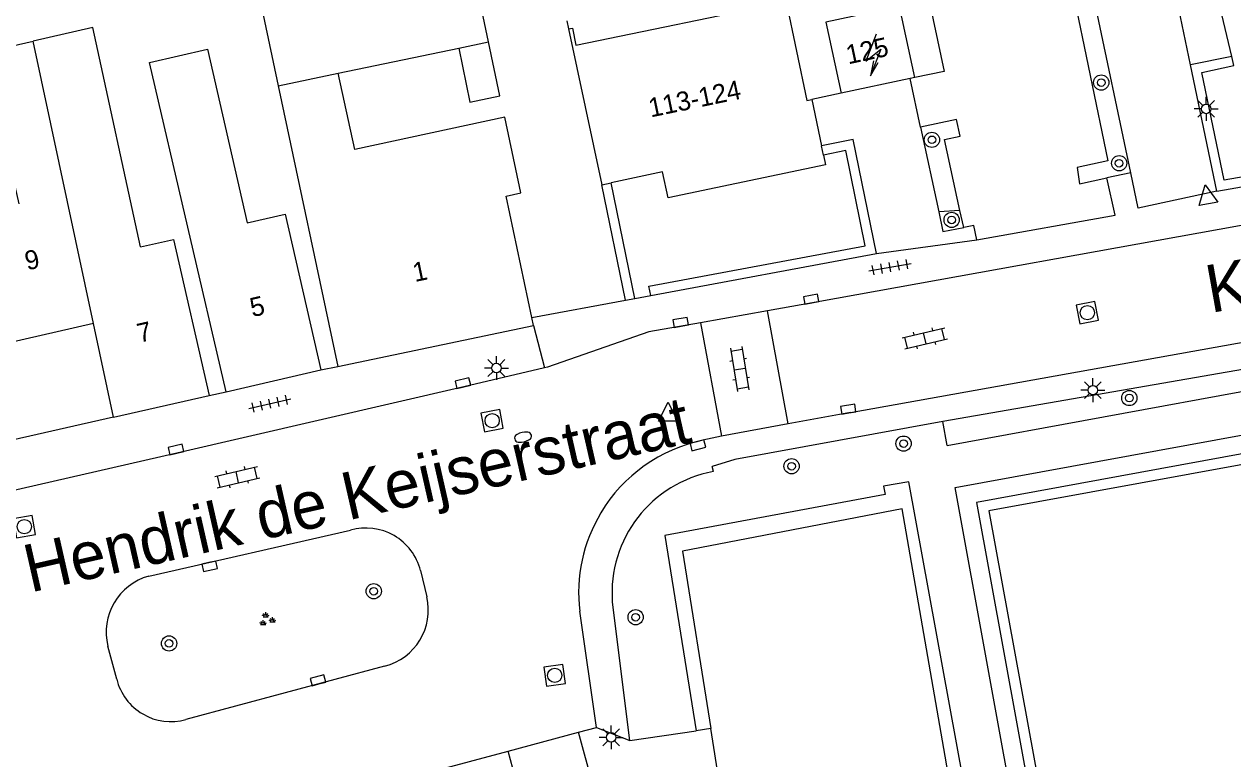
# Model space of a CAD drawing. Extents: x 132998 to 136004, y 396998 to 398512.
# Drawn here: x 133144.9 to 133208.3, y 397524.1 to 397562.7 of the extents above; entities that cross this region are included whole.
import ezdxf

# ---------------------------------------------------------------- set-up
doc = ezdxf.new("R2010")
doc.units = 0
for name, color, linetype in [('gg-afsc-hekwerk', 7, 'Continuous'), ('gg-anno-huisnummerreeks BGT', 7, 'Continuous'), ('gg-anno-openbare ruimte label', 7, 'Continuous'), ('gg-bbg-bijgebouw', 7, 'Continuous'), ('gg-bbg-gedigitaliseerde bebouwing', 7, 'Continuous'), ('gg-bbg-gedigitaliseerde bijgebouw', 7, 'Continuous'), ('gg-bbg-hoofdgebouw', 7, 'Continuous'), ('gg-bbg-luifel en loopbrug', 7, 'Continuous'), ('gg-bbg-onder overbouw', 7, 'Continuous'), ('gg-bbg-pand overbouw', 7, 'Continuous'), ('gg-bbg-tussenscheiding', 7, 'Continuous'), ('gg-knt-verharding', 7, 'Continuous'), ('gt-grn-groengrens', 7, 'Continuous'), ('gt-grn-weggrens', 7, 'Continuous'), ('gt-symb-boom', 7, 'Continuous'), ('gt-symb-brandkraan', 7, 'Continuous'), ('gt-symb-groenvak', 7, 'Continuous'), ('gt-symb-klinker verharding', 7, 'Continuous'), ('gt-symb-kolk', 7, 'Continuous'), ('gt-symb-lichtmast', 7, 'Continuous'), ('gt-symb-rioolschacht', 7, 'Continuous'), ('gt-symb-tegel verharding', 7, 'Continuous'), ('gt-symb-trafo symbool', 7, 'Continuous'), ('gt-symb-waterafsluiter', 7, 'Continuous')]:
    doc.layers.add(name, color=color, linetype=linetype)

# ---------------------------------------------------------------- blocks, each defined once
blk = doc.blocks.new('gt0-HSP')
at = {"layer": 'gt-symb-trafo symbool'}
for points in [[(0.771, 0.746), (-0.529, -0.004), (0.471, -0.004), (-0.829, -0.754)], [(-0.217, -0.24), (-0.829, -0.754), (-0.077, -0.48)]]:
    blk.add_lwpolyline(points, dxfattribs=at)
blk = doc.blocks.new('gt0-BOOM')
at = {"layer": 'gt-symb-boom'}
for radius in [0.4, 0.2]:
    blk.add_circle((0, 0), radius, dxfattribs=at)
blk = doc.blocks.new('gt0-WAFSL')
at = {"layer": 'gt-symb-waterafsluiter'}
for p, q in [((-0.5, -0.333), (0, 0.667)), ((0, 0.667), (0.5, -0.333)), ((0.5, -0.333), (-0.5, -0.333))]:
    blk.add_line(p, q, dxfattribs=at)
blk = doc.blocks.new('gt0-LMAST')
at = {"layer": 'gt-symb-lichtmast'}
for p, q in [((-0.182, 0.173), (-0.447, 0.438)), ((-0.005, 0.246), (-0.005, 0.621)), ((0.172, 0.173), (0.437, 0.438)), ((-0.255, -0.004), (-0.63, -0.004)), ((-0.182, -0.181), (-0.447, -0.446)), ((-0.005, -0.254), (-0.005, -0.629)), ((0.437, -0.446), (0.172, -0.181)), ((0.245, -0.004), (0.62, -0.004))]:
    blk.add_line(p, q, dxfattribs=at)
blk.add_circle((-0.005, -0.004), 0.25, dxfattribs=at)
blk = doc.blocks.new('gt0-RS')
at = {"layer": 'gt-symb-rioolschacht'}
blk.add_lwpolyline([(-0.5, -0.5), (0.5, -0.5), (0.5, 0.5), (-0.5, 0.5)], close=True, dxfattribs=at)
blk.add_circle((0, 0), 0.375, dxfattribs=at)
blk = doc.blocks.new('gt0-KOLK')
at = {"layer": 'gt-symb-kolk'}
blk.add_lwpolyline([(0, 0), (0.375, 0), (0.375, 0.4), (-0.375, 0.4), (-0.375, 0), (0, 0)], dxfattribs=at)
blk = doc.blocks.new('gt0-KL1')
at = {"layer": 'gt-symb-klinker verharding'}
for p, q in [((-1.15, 0.3), (1.15, 0.3)), ((-1, -0.3), (-1, 0.3)), ((-0.5, 0.3), (-0.5, 0.45)), ((0, -0.3), (0, 0.3)), ((0.5, 0.3), (0.5, 0.45)), ((1, -0.3), (1, 0.3)), ((-1.15, -0.3), (1.15, -0.3)), ((-0.5, -0.45), (-0.5, -0.3)), ((0.5, -0.45), (0.5, -0.3))]:
    blk.add_line(p, q, dxfattribs=at)
blk = doc.blocks.new('gt0-TEG1')
at = {"layer": 'gt-symb-tegel verharding'}
for p, q in [((-1.125, 0), (1.125, 0)), ((-0.9, -0.25), (-0.9, 0.25)), ((-0.45, -0.25), (-0.45, 0.25)), ((0, -0.25), (0, 0.25)), ((0.45, -0.25), (0.45, 0.25)), ((0.9, -0.25), (0.9, 0.25))]:
    blk.add_line(p, q, dxfattribs=at)
blk = doc.blocks.new('gt0-BR')
at = {"layer": 'gt-symb-brandkraan'}
for centre, radius, start, end in [((-0.244, 0), 0.206, 107.56694, 252.43307), ((0.599, -2.664), 3, 106.89205, 107.56694), ((0, -0.691), 0.938, 73.10799, 106.89205), ((-0.599, -2.664), 3, 72.43309, 73.10799), ((0.244, 0), 0.206, 287.56695, 72.43309), ((0.599, 2.664), 3, 252.43307, 253.10797), ((0, 0.691), 0.938, 253.10797, 286.89206), ((-0.599, 2.664), 3, 286.89206, 287.56695)]:
    blk.add_arc(centre, radius, start, end, dxfattribs=at)
blk = doc.blocks.new('gt0-GRVAK')
at = {"layer": 'gt-symb-groenvak'}
for p, q in [((-0.11, 0.189), (-0.228, 0.24)), ((-0.182, 0.153), (0.088, 0.153)), ((-0.091, 0.211), (-0.156, 0.322)), ((-0.047, 0.214), (-0.047, 0.393)), ((-0.004, 0.211), (0.061, 0.322)), ((0.015, 0.189), (0.133, 0.24)), ((0.262, -0.052), (0.197, 0.059)), ((0.305, -0.049), (0.305, 0.13)), ((0.349, -0.052), (0.414, 0.059)), ((-0.245, -0.228), (-0.363, -0.177)), ((-0.318, -0.264), (-0.047, -0.264)), ((-0.226, -0.206), (-0.291, -0.095)), ((-0.183, -0.203), (-0.183, -0.024)), ((-0.139, -0.206), (-0.074, -0.095)), ((-0.12, -0.228), (-0.002, -0.177)), ((0.243, -0.074), (0.125, -0.023)), ((0.17, -0.11), (0.441, -0.11)), ((0.368, -0.074), (0.486, -0.023))]:
    blk.add_line(p, q, dxfattribs=at)

msp = doc.modelspace()

# ---------------------------------------------------------------- linework, layer by layer
at = {"layer": 'gg-afsc-hekwerk'}
for p, q in [((133193.326, 397540.564), (133228.945, 397547.078)), ((133181.377, 397522.817), (133180.92, 397525.703))]:
    msp.add_line(p, q, dxfattribs=at)
for points in [[(133214.113, 397520.74), (133228.59, 397523.409), (133225.019, 397543.094), (133194.868, 397537.574), (133198.456, 397517.892), (133213.566, 397520.59)], [(133181.377, 397522.817), (133182.172, 397517.799), (133194.005, 397519.733), (133190.968, 397537.226), (133179.444, 397535.019), (133180.92, 397525.703)]]:
    msp.add_lwpolyline(points, dxfattribs=at)
at = {"layer": 'gg-bbg-bijgebouw'}
msp.add_line((133169.26, 397561.74), (133166.71, 397574.05), dxfattribs=at)
at = {"layer": 'gg-bbg-gedigitaliseerde bebouwing'}
msp.add_line((133158.224, 397559.437), (133161.36, 397544.71), dxfattribs=at)
for points in [[(133150.996, 397550.978), (133148.508, 397562.493), (133145.372, 397561.781)], [(133144.628, 397553.239), (133142.821, 397561.201), (133145.372, 397561.781)], [(133155.49, 397543.38), (133151.48, 397560.66), (133154.511, 397561.355), (133156.602, 397552.237), (133158.584, 397552.692), (133160.46, 397544.52)], [(133170.11, 397557.78), (133162.24, 397556.093), (133161.375, 397560.095)], [(133150.996, 397550.978), (133152.737, 397551.372), (133154.6, 397543.18)]]:
    msp.add_lwpolyline(points, dxfattribs=at)
at = {"layer": 'gg-bbg-gedigitaliseerde bijgebouw'}
for p, q in [((133155.67, 397571.55), (133158.224, 397559.437)), ((133167.698, 397561.414), (133169.26, 397561.74)), ((133161.375, 397560.095), (133167.698, 397561.414))]:
    msp.add_line(p, q, dxfattribs=at)
at = {"layer": 'gg-bbg-hoofdgebouw'}
for p, q in [((133173.46, 397562.42), (133175.2, 397554.23)), ((133208.37, 397560.49), (133208.256, 397560.977)), ((133191.376, 397559.808), (133187.759, 397559.038)), ((133191.625, 397559.861), (133191.376, 397559.808)), ((133187.759, 397559.038), (133186.22, 397558.71)), ((133186.22, 397558.71), (133186.739, 397556.28)), ((133186.843, 397555.791), (133186.739, 397556.28)), ((133175.2, 397554.23), (133175.689, 397554.334)), ((133171.62, 397546.86), (133171.533, 397547.271)), ((133149.591, 397542.05), (133148.529, 397546.965)), ((133161.36, 397544.71), (133171.62, 397546.86)), ((133155.49, 397543.38), (133160.46, 397544.52)), ((133149.591, 397542.05), (133154.6, 397543.18))]:
    msp.add_line(p, q, dxfattribs=at)
for points in [[(133192.234, 397564.562), (133193.17, 397560.19), (133191.625, 397559.861)], [(133208.256, 397560.977), (133207.57, 397563.91), (133206.31, 397563.64)], [(133171.533, 397547.271), (133170.18, 397553.64), (133170.96, 397553.81), (133170.11, 397557.78)], [(133186.843, 397555.791), (133186.95, 397555.29), (133178.68, 397553.55), (133178.39, 397554.91), (133175.689, 397554.334)], [(133148.529, 397546.965), (133143.887, 397545.89), (133142.415, 397552.74)]]:
    msp.add_lwpolyline(points, dxfattribs=at)
at = {"layer": 'gg-bbg-luifel en loopbrug'}
msp.add_lwpolyline([(133167.698, 397561.414), (133168.285, 397558.579), (133169.847, 397558.905), (133169.26, 397561.74)], dxfattribs=at)
at = {"layer": 'gg-bbg-onder overbouw'}
msp.add_lwpolyline([(133173.46, 397562.42), (133173.66, 397562.46), (133173.85, 397561.56), (133184.871, 397563.83)], dxfattribs=at)
at = {"layer": 'gg-bbg-pand overbouw'}
msp.add_line((133173.377, 397562.838), (133173.46, 397562.42), dxfattribs=at)
at = {"layer": 'gg-bbg-tussenscheiding'}
for p, q in [((133148.529, 397546.965), (133145.372, 397561.781)), ((133158.224, 397559.437), (133161.375, 397560.095))]:
    msp.add_line(p, q, dxfattribs=at)
for points in [[(133184.871, 397563.83), (133185.959, 397558.654), (133186.22, 397558.71)], [(133191.625, 397559.861), (133190.832, 397563.586), (133186.966, 397562.763), (133187.759, 397559.038)]]:
    msp.add_lwpolyline(points, dxfattribs=at)
at = {"layer": 'gg-knt-verharding'}
for p, q in [((133202.954, 397554.86), (133200.715, 397565.554)), ((133206.098, 397560.524), (133205.488, 397563.469)), ((133207.47, 397553.91), (133206.098, 397560.524)), ((133191.925, 397557.262), (133191.376, 397559.808)), ((133193.818, 397557.669), (133191.925, 397557.262)), ((133191.925, 397557.262), (133192.884, 397552.813)), ((133194.007, 397556.788), (133193.818, 397557.669)), ((133224.226, 397554.904), (133186.449, 397548.077)), ((133202.954, 397554.86), (133201.7, 397554.595)), ((133194.191, 397551.995), (133193.997, 397552.887)), ((133177.771, 397548.434), (133189.61, 397550.64)), ((133188.246, 397542.283), (133225.224, 397548.932)), ((133176.449, 397548.188), (133176.941, 397548.279)), ((133176.941, 397548.279), (133177.771, 397548.434)), ((133171.533, 397547.271), (133176.449, 397548.188)), ((133183.905, 397547.625), (133180.377, 397546.997)), ((133186.449, 397548.077), (133183.905, 397547.625)), ((133184.98, 397541.686), (133183.905, 397547.625)), ((133228.283, 397547.941), (133193.097, 397541.811)), ((133180.377, 397546.997), (133181.492, 397541.049)), ((133160.46, 397544.52), (133161.36, 397544.71)), ((133154.6, 397543.18), (133155.49, 397543.38)), ((133149.591, 397542.05), (133137.635, 397539.332)), ((133188.246, 397542.283), (133184.98, 397541.686)), ((133184.98, 397541.686), (133181.492, 397541.049)), ((133181.492, 397541.049), (133180.504, 397540.829)), ((133181.057, 397539.188), (133180.989, 397539.46)), ((133151.441, 397533.703), (133162.021, 397536.109)), ((133165.694, 397533.999), (133166.018, 397532.615)), ((133174.922, 397525.766), (133174.045, 397531.856)), ((133176.684, 397525.085), (133175.758, 397532.337)), ((133149.752, 397528.3), (133149.292, 397530.021)), ((133163.807, 397528.985), (133153.384, 397526.171)), ((133170.29, 397524.522), (133173.991, 397525.516)), ((133173.991, 397525.516), (133174.922, 397525.766)), ((133176.684, 397525.085), (133180.164, 397525.593)), ((133180.92, 397525.703), (133180.164, 397525.593))]:
    msp.add_line(p, q, dxfattribs=at)
for points in [[(133198.01, 397565.018), (133198.224, 397564.147), (133199.902, 397564.462), (133201.75, 397555.498), (133200.145, 397555.153), (133200.262, 397554.292), (133201.7, 397554.595)], [(133207.47, 397553.91), (133217.35, 397555.63), (133217.13, 397557.04), (133222.536, 397558)], [(133189.61, 397550.64), (133188.39, 397556.62), (133186.739, 397556.28)], [(133193.997, 397552.887), (133193.184, 397556.621), (133194.007, 397556.788)], [(133194.88, 397551.342), (133202.147, 397552.637), (133201.7, 397554.595)], [(133207.47, 397553.91), (133203.341, 397553.01), (133202.954, 397554.86)], [(133192.884, 397552.813), (133193.106, 397551.785), (133194.191, 397551.995)], [(133194.88, 397551.342), (133194.73, 397552.099), (133194.191, 397551.995)], [(133180.377, 397546.997), (133177.669, 397546.516), (133172.352, 397544.662), (133172.201, 397544.626)], [(133172.201, 397544.626), (133167.962, 397543.629), (133152.91, 397540.151), (133143.046, 397537.906)], [(133197.181, 397519.516), (133193.749, 397538.348), (133225.778, 397544.207)], [(133198.896, 397518.552), (133227.935, 397523.862), (133224.559, 397542.432), (133195.504, 397537.137), (133198.896, 397518.552)], [(133193.097, 397541.811), (133182.183, 397539.83), (133180.989, 397539.46)], [(133138.429, 397515.905), (133162.177, 397522.343), (133170.29, 397524.522)]]:
    msp.add_lwpolyline(points, dxfattribs=at)
for centre, radius, start, end in [((133182.182, 397532.811), 8.192, 101.81951, 149.01619), ((133182.222, 397532.812), 6.482, 100.35544, 184.20326), ((133182.183, 397532.809), 8.194, 149.0099, 186.67956), ((133162.834, 397533.272), 2.951, 14.26167, 105.98685), ((133152.268, 397530.752), 3.065, 105.65892, 193.80111), ((133163.086, 397531.913), 3.015, 283.83887, 13.4707), ((133152.603, 397529), 2.935, 193.80543, 285.43875)]:
    msp.add_arc(centre, radius, start, end, dxfattribs=at)
at = {"layer": 'gt-grn-groengrens'}
for p, q in [((133208.256, 397560.977), (133206.098, 397560.524)), ((133176.449, 397548.188), (133175.2, 397554.23)), ((133176.941, 397548.279), (133175.689, 397554.334)), ((133193.997, 397552.887), (133192.884, 397552.813)), ((133193.326, 397540.564), (133193.097, 397541.811))]:
    msp.add_line(p, q, dxfattribs=at)
for points in [[(133222.536, 397558), (133222.449, 397558.493), (133216.56, 397557.447), (133216.78, 397556.038), (133207.861, 397554.486), (133206.689, 397560.137), (133208.37, 397560.49)], [(133177.771, 397548.434), (133177.679, 397548.925), (133189.018, 397551.038), (133188, 397556.029), (133186.843, 397555.791)], [(133194.882, 397519.118), (133191.308, 397538.649), (133189.989, 397538.428), (133190.068, 397537.991), (133178.512, 397535.83), (133180.164, 397525.593)]]:
    msp.add_lwpolyline(points, dxfattribs=at)
at = {"layer": 'gt-grn-weggrens'}
for p, q in [((133189.61, 397550.64), (133194.88, 397551.342)), ((133171.62, 397546.86), (133172.201, 397544.626)), ((133175.111, 397521.345), (133173.991, 397525.516)), ((133174.922, 397525.766), (133176.684, 397525.085)), ((133171.292, 397520.791), (133170.29, 397524.522))]:
    msp.add_line(p, q, dxfattribs=at)

# ---------------------------------------------------------------- block references
at = {"layer": 'gt-symb-boom'}
for p in [(133201.408, 397559.601), (133192.525, 397556.597), (133202.348, 397555.369), (133193.56, 397552.395), (133202.882, 397543.048), (133191.038, 397540.655), (133185.163, 397539.469), (133163.239, 397532.91), (133176.98, 397531.547), (133152.5, 397530.17)]:
    msp.add_blockref('gt0-BOOM', p, dxfattribs=at)
at = {"layer": 'gt-symb-brandkraan', "rotation": 12.479071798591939}
msp.add_blockref('gt0-BR', (133171.073, 397540.997), dxfattribs=at)
at = {"layer": 'gt-symb-groenvak'}
msp.add_blockref('gt0-GRVAK', (133157.619, 397531.42), dxfattribs=at)
at = {"layer": 'gt-symb-klinker verharding'}
for p, rotation in [((133192.148, 397546.183), 13.174926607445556), ((133182.438, 397544.569), -80.79203094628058), ((133156.082, 397538.896), 13.174926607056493)]:
    msp.add_blockref('gt0-KL1', p, dxfattribs=dict(at, rotation=rotation))
at = {"layer": 'gt-symb-kolk'}
for p, rotation in [((133186.228, 397548.038), 11.00666417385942), ((133179.377, 397546.819), 10.073889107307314), ((133167.962, 397543.629), 13.243802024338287), ((133188.17, 397542.269), 9.37757912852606), ((133180.196, 397540.758), -165.7797655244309), ((133152.91, 397540.151), 13.007504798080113), ((133154.583, 397534.41), -167.2972680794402), ((133160.366, 397528.047), 15.24507033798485)]:
    msp.add_blockref('gt0-KOLK', p, dxfattribs=dict(at, rotation=rotation))
at = {"layer": 'gt-symb-lichtmast'}
for p in [(133206.919, 397558.223), (133169.681, 397544.625), (133200.976, 397543.465), (133175.7, 397525.246)]:
    msp.add_blockref('gt0-LMAST', p, dxfattribs=at)
at = {"layer": 'gt-symb-rioolschacht'}
for p, rotation in [((133200.68, 397547.525), 11.478482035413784), ((133169.452, 397541.861), -79.10581701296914), ((133144.906, 397536.299), -79.85920685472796), ((133172.736, 397528.494), 98.10579358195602)]:
    msp.add_blockref('gt0-RS', p, dxfattribs=dict(at, rotation=rotation))
at = {"layer": 'gt-symb-tegel verharding'}
for p, rotation in [((133190.329, 397549.915), 10.253598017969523), ((133157.786, 397542.751), 13.174926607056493)]:
    msp.add_blockref('gt0-TEG1', p, dxfattribs=dict(at, rotation=rotation))
at = {"layer": 'gt-symb-trafo symbool', "rotation": 39.11608917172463}
msp.add_blockref('gt0-HSP', (133189.47, 397561.067), dxfattribs=at)
at = {"layer": 'gt-symb-waterafsluiter', "rotation": 9.905079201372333}
msp.add_blockref('gt0-WAFSL', (133206.981, 397553.571), dxfattribs=at)
at = {"layer": 'gt-symb-waterafsluiter'}
msp.add_blockref('gt0-WAFSL', (133178.68, 397542.159), dxfattribs=at)

# ---------------------------------------------------------------- texts
at = {"layer": 'gg-anno-huisnummerreeks BGT'}
for s, rotation, p in [('125', 12, (133188.135, 397560.555)), ('113-124', 11.7, (133177.769, 397557.769)), ('9', 12.6, (133145.057, 397549.74)), ('1', 11.8, (133165.397, 397549.133)), ('5', 12.9, (133156.871, 397547.288)), ('7', 12.7, (133150.946, 397545.944))]:
    msp.add_text(s, height=1, rotation=rotation, dxfattribs=at).set_placement(p)
at = {"layer": 'gg-anno-openbare ruimte label'}
for s, rotation, p in [('Kuiperstraat', 10.2, (133207.153, 397547.508)), ('Hendrik de Keijserstraat', 12.8, (133145.219, 397532.834))]:
    msp.add_text(s, height=2.5, rotation=rotation, dxfattribs=at).set_placement(p)

doc.saveas('drawing.dxf')
